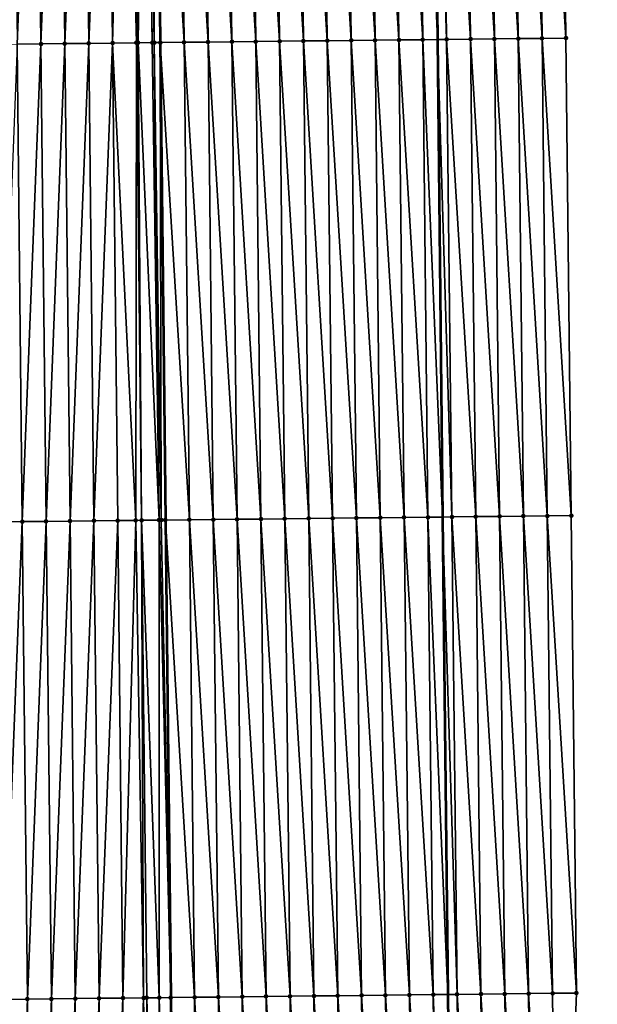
# Model space of a CAD drawing. Header units: feet. Extents: x 2007189 to 2022806, y 818621 to 837694.
# Tile 465 of 656: x 2011358 to 2011382, y 830467 to 830508. Entities that reach past the tile are written whole.
import ezdxf

# ---------------------------------------------------------------- set-up
doc = ezdxf.new("R2010")
doc.units = ezdxf.units.FT
doc.header["$MEASUREMENT"] = 0
for name, color, linetype, lineweight in [('EP_Travel Lane', 172, 'Continuous', 53), ('Road Shots', 141, 'Continuous', 100), ('Road X-Section', 40, 'Continuous', 13), ('STRIPING', 60, 'Continuous', 53)]:
    doc.layers.add(name, color=color, linetype=linetype, lineweight=lineweight)
doc.layers.add('I-77-MM17-21_SB-Surface-Border', color=7, linetype='Continuous')
doc.layers.add('I-77-MM17-21_SB-Surface-TIN', color=7, linetype='Continuous')

msp = doc.modelspace()

# ---------------------------------------------------------------- linework, layer by layer
at = {"layer": 'EP_Travel Lane'}
msp.add_polyline3d([(2011373.067790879, 830707.2196739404, 327.2794187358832), (2011373.247952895, 830687.2209615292, 327.1400246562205), (2011373.434714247, 830667.2401694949, 327.0179395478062), (2011373.652774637, 830647.2416053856, 326.9175127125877), (2011373.87083409, 830627.2431270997, 326.802113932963), (2011374.088894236, 830607.2445853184, 326.6978031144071), (2011374.306953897, 830587.2460880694, 326.5857013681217), (2011374.525012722, 830567.2476674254, 326.4602689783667), (2011374.743072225, 830547.2491845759, 326.3456442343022), (2011374.9611318, 830527.2506951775, 326.2321949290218), (2011375.179191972, 830507.252151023, 326.1282760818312), (2011375.397249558, 830487.2538440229, 325.9829961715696), (2011375.616264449, 830467.2562138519, 325.864873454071), (2011375.83959067, 830447.2579034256, 325.7312671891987), (2011376.062917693, 830427.259521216, 325.6094000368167), (2011376.286244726, 830407.2611380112, 325.4877059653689), (2011376.50957257, 830387.2626822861, 325.3778508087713)], dxfattribs=at)
at = {"layer": 'I-77-MM17-21_SB-Surface-Border', "color": 3, "linetype": 'Continuous', "lineweight": -3}
msp.add_polyline3d([(2011378.43205001, 830707.2721518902, 327.1018280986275), (2011378.623611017, 830687.2734802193, 326.9735307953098), (2011378.819762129, 830667.2998389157, 326.851186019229), (2011379.037806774, 830647.3013364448, 326.7399776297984), (2011379.255851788, 830627.3028000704, 326.6346838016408), (2011379.473897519, 830607.304198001, 326.5408660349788), (2011379.691941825, 830587.3057265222, 326.4242355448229), (2011379.909985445, 830567.3073180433, 326.2966610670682), (2011380.1280294, 830547.3088788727, 326.1743790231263), (2011380.346073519, 830527.3104246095, 326.0547760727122), (2011380.564118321, 830507.3119077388, 325.9460645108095), (2011380.782161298, 830487.3135582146, 325.8081742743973), (2011381.000392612, 830467.3162924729, 325.6890800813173), (2011380.219612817, 830447.306762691, 325.5907225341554), (2011381.438708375, 830427.3195654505, 325.4242892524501), (2011381.657866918, 830407.3211415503, 325.3017839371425), (2011381.877026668, 830387.3226076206, 325.1972433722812)], dxfattribs=at)
at = {"layer": 'I-77-MM17-21_SB-Surface-TIN', "color": 128, "linetype": 'Continuous', "lineweight": -3}
for points in [[(2011360.56532474, 830507.09223081, 326.2302349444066), (2011361.347222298, 830527.1014856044, 326.3676242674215), (2011360.347280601, 830527.0906868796, 326.3495372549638)], [(2011360.56532474, 830507.09223081, 326.2302349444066), (2011361.565266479, 830507.1030256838, 326.2489929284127), (2011361.347222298, 830527.1014856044, 326.3676242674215)], [(2011361.565266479, 830507.1030256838, 326.2489929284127), (2011362.069827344, 830527.1092969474, 326.3793560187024), (2011361.347222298, 830527.1014856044, 326.3676242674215)], [(2011361.565266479, 830507.1030256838, 326.2489929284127), (2011362.565208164, 830507.1138256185, 326.2668680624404), (2011362.069827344, 830527.1092969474, 326.3793560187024)], [(2011362.565208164, 830507.1138256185, 326.2668680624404), (2011362.347163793, 830527.1123029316, 326.3824660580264), (2011362.069827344, 830527.1092969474, 326.3793560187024)], [(2011362.638758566, 830507.1146210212, 326.2680055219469), (2011362.898159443, 830527.1182934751, 326.3854297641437), (2011362.347163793, 830527.1123029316, 326.3824660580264)], [(2011362.565208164, 830507.1138256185, 326.2668680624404), (2011362.638758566, 830507.1146210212, 326.2680055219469), (2011362.347163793, 830527.1123029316, 326.3824660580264)], [(2011362.638758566, 830507.1146210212, 326.2680055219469), (2011363.229676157, 830507.1210333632, 326.2733187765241), (2011362.898159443, 830527.1182934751, 326.3854297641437)], [(2011363.229676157, 830507.1210333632, 326.2733187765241), (2011362.984154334, 830527.1192308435, 326.3854713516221), (2011362.898159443, 830527.1182934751, 326.3854297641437)], [(2011363.315099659, 830507.1219640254, 326.2734433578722), (2011363.34709698, 830527.1231910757, 326.3849394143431), (2011362.984154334, 830527.1192308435, 326.3854713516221)], [(2011363.229676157, 830507.1210333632, 326.2733187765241), (2011363.315099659, 830507.1219640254, 326.2734433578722), (2011362.984154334, 830527.1192308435, 326.3854713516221)], [(2011363.315099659, 830507.1219640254, 326.2734433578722), (2011363.565141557, 830507.1246946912, 326.2726676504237), (2011363.34709698, 830527.1231910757, 326.3849394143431)], [(2011364.565088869, 830507.1356697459, 326.2600072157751), (2011364.347044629, 830527.1341350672, 326.3776987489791), (2011363.34709698, 830527.1231910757, 326.3849394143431)], [(2011364.565088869, 830507.1356697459, 326.2600072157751), (2011363.34709698, 830527.1231910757, 326.3849394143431), (2011363.565141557, 830507.1246946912, 326.2726676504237)], [(2011365.565028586, 830507.1466500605, 326.2464147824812), (2011365.346984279, 830527.1451216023, 326.3630220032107), (2011364.347044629, 830527.1341350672, 326.3776987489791)], [(2011364.565088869, 830507.1356697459, 326.2600072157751), (2011365.565028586, 830507.1466500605, 326.2464147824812), (2011364.347044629, 830527.1341350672, 326.3776987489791)], [(2011366.564968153, 830507.1576441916, 326.2304121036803), (2011366.346923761, 830527.1561235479, 326.3456568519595), (2011365.346984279, 830527.1451216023, 326.3630220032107)], [(2011365.565028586, 830507.1466500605, 326.2464147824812), (2011366.564968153, 830507.1576441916, 326.2304121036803), (2011365.346984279, 830527.1451216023, 326.3630220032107)], [(2011367.564908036, 830507.1686093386, 326.2194657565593), (2011367.346863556, 830527.1670967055, 326.3333138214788), (2011366.346923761, 830527.1561235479, 326.3456568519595)], [(2011366.564968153, 830507.1576441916, 326.2304121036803), (2011367.564908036, 830507.1686093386, 326.2194657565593), (2011366.346923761, 830527.1561235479, 326.3456568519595)], [(2011368.564847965, 830507.1795702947, 326.2092504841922), (2011368.346803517, 830527.1780547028, 326.3236155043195), (2011367.346863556, 830527.1670967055, 326.3333138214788)], [(2011367.564908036, 830507.1686093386, 326.2194657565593), (2011368.564847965, 830507.1795702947, 326.2092504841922), (2011367.346863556, 830527.1670967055, 326.3333138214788)], [(2011369.564787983, 830507.1905230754, 326.2004614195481), (2011369.34674329, 830527.189029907, 326.3109154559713), (2011368.346803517, 830527.1780547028, 326.3236155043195)], [(2011368.564847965, 830507.1795702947, 326.2092504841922), (2011369.564787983, 830507.1905230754, 326.2004614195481), (2011368.346803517, 830527.1780547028, 326.3236155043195)], [(2011370.56472806, 830507.2014704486, 326.1926156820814), (2011370.346683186, 830527.1999938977, 326.3001715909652), (2011369.34674329, 830527.189029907, 326.3109154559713)], [(2011369.564787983, 830507.1905230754, 326.2004614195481), (2011370.56472806, 830507.2014704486, 326.1926156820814), (2011369.34674329, 830527.189029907, 326.3109154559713)], [(2011371.564668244, 830507.2124078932, 326.1865020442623), (2011371.346623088, 830527.210957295, 326.2895312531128), (2011370.346683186, 830527.1999938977, 326.3001715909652)], [(2011370.56472806, 830507.2014704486, 326.1926156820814), (2011371.564668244, 830507.2124078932, 326.1865020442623), (2011370.346683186, 830527.1999938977, 326.3001715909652)], [(2011372.564608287, 830507.2233584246, 326.1781053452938), (2011372.346563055, 830527.221914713, 326.27993401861), (2011371.346623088, 830527.210957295, 326.2895312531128)], [(2011371.564668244, 830507.2124078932, 326.1865020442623), (2011372.564608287, 830507.2233584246, 326.1781053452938), (2011371.346623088, 830527.210957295, 326.2895312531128)], [(2011373.5645482, 830507.2343207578, 326.1676498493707), (2011373.346502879, 830527.2328852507, 326.26804803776), (2011372.346563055, 830527.221914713, 326.27993401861)], [(2011372.564608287, 830507.2233584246, 326.1781053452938), (2011373.5645482, 830507.2343207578, 326.1676498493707), (2011372.346563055, 830527.221914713, 326.27993401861)], [(2011374.564487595, 830507.2453306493, 326.1488977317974), (2011374.346442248, 830527.2438975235, 326.2488812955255), (2011373.346502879, 830527.2328852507, 326.26804803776)], [(2011373.5645482, 830507.2343207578, 326.1676498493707), (2011374.564487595, 830507.2453306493, 326.1488977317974), (2011373.346502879, 830527.2328852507, 326.26804803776)], [(2011374.346442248, 830527.2438975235, 326.2488812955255), (2011375.179191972, 830507.252151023, 326.1282760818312), (2011374.9611318, 830527.2506951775, 326.2321949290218)], [(2011374.564487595, 830507.2453306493, 326.1488977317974), (2011375.179191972, 830507.252151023, 326.1282760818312), (2011374.346442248, 830527.2438975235, 326.2488812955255)], [(2011375.564426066, 830507.2564253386, 326.1153525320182), (2011375.346381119, 830527.254955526, 326.2217369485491), (2011374.9611318, 830527.2506951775, 326.2321949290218)], [(2011375.564426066, 830507.2564253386, 326.1153525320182), (2011374.9611318, 830527.2506951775, 326.2321949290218), (2011375.179191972, 830507.252151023, 326.1282760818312)], [(2011376.564364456, 830507.2675274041, 326.0805205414), (2011376.346320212, 830527.265993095, 326.1981572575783), (2011375.346381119, 830527.254955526, 326.2217369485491)], [(2011375.564426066, 830507.2564253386, 326.1153525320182), (2011376.564364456, 830507.2675274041, 326.0805205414), (2011375.346381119, 830527.254955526, 326.2217369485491)], [(2011377.564303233, 830507.2785940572, 326.0518662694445), (2011377.346258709, 830527.2770853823, 326.1650319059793), (2011376.346320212, 830527.265993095, 326.1981572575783)], [(2011376.564364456, 830507.2675274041, 326.0805205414), (2011377.564303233, 830507.2785940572, 326.0518662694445), (2011376.346320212, 830527.265993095, 326.1981572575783)], [(2011378.564241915, 830507.2896693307, 326.0217081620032), (2011378.346197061, 830527.2881909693, 326.1295863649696), (2011377.346258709, 830527.2770853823, 326.1650319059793)], [(2011377.564303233, 830507.2785940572, 326.0518662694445), (2011378.564241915, 830507.2896693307, 326.0217081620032), (2011377.346258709, 830527.2770853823, 326.1650319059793)], [(2011379.564179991, 830507.3008001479, 325.9818603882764), (2011379.34613516, 830527.2993196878, 326.0901055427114), (2011378.346197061, 830527.2881909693, 326.1295863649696)], [(2011378.564241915, 830507.2896693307, 326.0217081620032), (2011379.564179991, 830507.3008001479, 325.9818603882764), (2011378.346197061, 830527.2881909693, 326.1295863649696)], [(2011380.564118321, 830507.3119077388, 325.9460645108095), (2011380.346073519, 830527.3104246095, 326.0547760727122), (2011379.34613516, 830527.2993196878, 326.0901055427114)], [(2011379.564179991, 830507.3008001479, 325.9818603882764), (2011380.564118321, 830507.3119077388, 325.9460645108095), (2011379.34613516, 830527.2993196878, 326.0901055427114)], [(2011357.565499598, 830507.0598391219, 326.1751936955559), (2011358.347397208, 830527.0690892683, 326.3133914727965), (2011357.347455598, 830527.0582825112, 326.2967057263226)], [(2011357.565499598, 830507.0598391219, 326.1751936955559), (2011358.565441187, 830507.0706478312, 326.1915380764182), (2011358.347397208, 830527.0690892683, 326.3133914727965)], [(2011358.565441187, 830507.0706478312, 326.1915380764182), (2011359.347338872, 830527.0798909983, 326.3309541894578), (2011358.347397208, 830527.0690892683, 326.3133914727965)], [(2011358.565441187, 830507.0706478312, 326.1915380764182), (2011359.565382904, 830507.0814448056, 326.2099296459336), (2011359.347338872, 830527.0798909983, 326.3309541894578)], [(2011359.565382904, 830507.0814448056, 326.2099296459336), (2011360.347280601, 830527.0906868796, 326.3495372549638), (2011359.347338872, 830527.0798909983, 326.3309541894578)], [(2011359.565382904, 830507.0814448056, 326.2099296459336), (2011360.56532474, 830507.09223081, 326.2302349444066), (2011360.347280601, 830527.0906868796, 326.3495372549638)], [(2011379.782222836, 830487.3024627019, 325.8418631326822), (2011379.564179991, 830507.3008001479, 325.9818603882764), (2011378.564241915, 830507.2896693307, 326.0217081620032)], [(2011380.782161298, 830487.3135582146, 325.8081742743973), (2011380.564118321, 830507.3119077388, 325.9460645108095), (2011379.564179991, 830507.3008001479, 325.9818603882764)], [(2011379.782222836, 830487.3024627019, 325.8418631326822), (2011380.782161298, 830487.3135582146, 325.8081742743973), (2011379.564179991, 830507.3008001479, 325.9818603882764)], [(2011356.78360179, 830487.050607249, 326.0338056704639), (2011357.783543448, 830487.0614095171, 326.0512737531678), (2011357.565499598, 830507.0598391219, 326.1751936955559)], [(2011357.783543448, 830487.0614095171, 326.0512737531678), (2011358.565441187, 830507.0706478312, 326.1915380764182), (2011357.565499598, 830507.0598391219, 326.1751936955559)], [(2011357.783543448, 830487.0614095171, 326.0512737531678), (2011358.783485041, 830487.07221788, 326.0676785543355), (2011358.565441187, 830507.0706478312, 326.1915380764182)], [(2011358.783485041, 830487.07221788, 326.0676785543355), (2011359.565382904, 830507.0814448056, 326.2099296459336), (2011358.565441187, 830507.0706478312, 326.1915380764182)], [(2011358.783485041, 830487.07221788, 326.0676785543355), (2011359.783426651, 830487.0830246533, 326.0843606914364), (2011359.565382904, 830507.0814448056, 326.2099296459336)], [(2011359.783426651, 830487.0830246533, 326.0843606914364), (2011360.56532474, 830507.09223081, 326.2302349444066), (2011359.565382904, 830507.0814448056, 326.2099296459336)], [(2011359.783426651, 830487.0830246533, 326.0843606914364), (2011360.783368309, 830487.0938269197, 326.1018290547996), (2011360.56532474, 830507.09223081, 326.2302349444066)], [(2011360.783368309, 830487.0938269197, 326.1018290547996), (2011361.565266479, 830507.1030256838, 326.2489929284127), (2011360.56532474, 830507.09223081, 326.2302349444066)], [(2011360.783368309, 830487.0938269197, 326.1018290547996), (2011361.783310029, 830487.1046235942, 326.1202728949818), (2011361.565266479, 830507.1030256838, 326.2489929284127)], [(2011362.534434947, 830487.112743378, 326.1324423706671), (2011362.565208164, 830507.1138256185, 326.2668680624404), (2011361.565266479, 830507.1030256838, 326.2489929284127)], [(2011361.783310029, 830487.1046235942, 326.1202728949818), (2011362.534434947, 830487.112743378, 326.1324423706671), (2011361.565266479, 830507.1030256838, 326.2489929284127)], [(2011362.534434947, 830487.112743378, 326.1324423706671), (2011362.783251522, 830487.1154411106, 326.1350808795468), (2011362.565208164, 830507.1138256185, 326.2668680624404)], [(2011362.783251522, 830487.1154411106, 326.1350808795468), (2011362.638758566, 830507.1146210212, 326.2680055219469), (2011362.565208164, 830507.1138256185, 326.2668680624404)], [(2011363.51513895, 830487.1234005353, 326.1386355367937), (2011363.229676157, 830507.1210333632, 326.2733187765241), (2011362.638758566, 830507.1146210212, 326.2680055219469)], [(2011362.783251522, 830487.1154411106, 326.1350808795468), (2011363.51513895, 830487.1234005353, 326.1386355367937), (2011362.638758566, 830507.1146210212, 326.2680055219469)], [(2011363.51513895, 830487.1234005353, 326.1386355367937), (2011363.315099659, 830507.1219640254, 326.2734433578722), (2011363.229676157, 830507.1210333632, 326.2733187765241)], [(2011363.608181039, 830487.1244149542, 326.1386396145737), (2011363.565141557, 830507.1246946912, 326.2726676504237), (2011363.315099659, 830507.1219640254, 326.2734433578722)], [(2011363.51513895, 830487.1234005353, 326.1386355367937), (2011363.608181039, 830487.1244149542, 326.1386396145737), (2011363.315099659, 830507.1219640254, 326.2734433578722)], [(2011364.783132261, 830487.1372821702, 326.1287551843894), (2011364.565088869, 830507.1356697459, 326.2600072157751), (2011363.565141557, 830507.1246946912, 326.2726676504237)], [(2011364.783132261, 830487.1372821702, 326.1287551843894), (2011363.565141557, 830507.1246946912, 326.2726676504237), (2011363.783184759, 830487.1263244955, 326.1383836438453)], [(2011363.608181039, 830487.1244149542, 326.1386396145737), (2011363.783184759, 830487.1263244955, 326.1383836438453), (2011363.565141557, 830507.1246946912, 326.2726676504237)], [(2011365.783071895, 830487.1482701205, 326.1138307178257), (2011365.565028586, 830507.1466500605, 326.2464147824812), (2011364.565088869, 830507.1356697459, 326.2600072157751)], [(2011364.783132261, 830487.1372821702, 326.1287551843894), (2011365.783071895, 830487.1482701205, 326.1138307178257), (2011364.565088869, 830507.1356697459, 326.2600072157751)], [(2011366.783011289, 830487.1592801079, 326.0950618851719), (2011366.564968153, 830507.1576441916, 326.2304121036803), (2011365.565028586, 830507.1466500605, 326.2464147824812)], [(2011365.783071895, 830487.1482701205, 326.1138307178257), (2011366.783011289, 830487.1592801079, 326.0950618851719), (2011365.565028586, 830507.1466500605, 326.2464147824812)], [(2011367.782950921, 830487.1702682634, 326.0801016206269), (2011367.564908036, 830507.1686093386, 326.2194657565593), (2011366.564968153, 830507.1576441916, 326.2304121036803)], [(2011366.783011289, 830487.1592801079, 326.0950618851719), (2011367.782950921, 830487.1702682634, 326.0801016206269), (2011366.564968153, 830507.1576441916, 326.2304121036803)], [(2011368.782890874, 830487.1812269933, 326.0702746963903), (2011368.564847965, 830507.1795702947, 326.2092504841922), (2011367.564908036, 830507.1686093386, 326.2194657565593)], [(2011367.782950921, 830487.1702682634, 326.0801016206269), (2011368.782890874, 830487.1812269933, 326.0702746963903), (2011367.564908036, 830507.1686093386, 326.2194657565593)], [(2011369.782830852, 830487.1921834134, 326.0608507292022), (2011369.564787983, 830507.1905230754, 326.2004614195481), (2011368.564847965, 830507.1795702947, 326.2092504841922)], [(2011368.782890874, 830487.1812269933, 326.0702746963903), (2011369.782830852, 830487.1921834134, 326.0608507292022), (2011368.564847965, 830507.1795702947, 326.2092504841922)], [(2011370.782770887, 830487.2031345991, 326.0523399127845), (2011370.56472806, 830507.2014704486, 326.1926156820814), (2011369.564787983, 830507.1905230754, 326.2004614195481)], [(2011369.782830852, 830487.1921834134, 326.0608507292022), (2011370.782770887, 830487.2031345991, 326.0523399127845), (2011369.564787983, 830507.1905230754, 326.2004614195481)], [(2011371.782710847, 830487.2140927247, 326.0426184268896), (2011371.564668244, 830507.2124078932, 326.1865020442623), (2011370.56472806, 830507.2014704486, 326.1926156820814)], [(2011370.782770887, 830487.2031345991, 326.0523399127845), (2011371.782710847, 830487.2140927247, 326.0426184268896), (2011370.56472806, 830507.2014704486, 326.1926156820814)], [(2011372.782650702, 830487.2250603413, 326.0312412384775), (2011372.564608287, 830507.2233584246, 326.1781053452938), (2011371.564668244, 830507.2124078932, 326.1865020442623)], [(2011371.782710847, 830487.2140927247, 326.0426184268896), (2011372.782650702, 830487.2250603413, 326.0312412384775), (2011371.564668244, 830507.2124078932, 326.1865020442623)], [(2011373.782590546, 830487.2360291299, 326.0196595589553), (2011373.5645482, 830507.2343207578, 326.1676498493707), (2011372.564608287, 830507.2233584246, 326.1781053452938)], [(2011372.782650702, 830487.2250603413, 326.0312412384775), (2011373.782590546, 830487.2360291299, 326.0196595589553), (2011372.564608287, 830507.2233584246, 326.1781053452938)], [(2011374.782530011, 830487.2470325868, 326.0020299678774), (2011374.564487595, 830507.2453306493, 326.1488977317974), (2011373.5645482, 830507.2343207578, 326.1676498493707)], [(2011373.782590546, 830487.2360291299, 326.0196595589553), (2011374.782530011, 830487.2470325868, 326.0020299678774), (2011373.5645482, 830507.2343207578, 326.1676498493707)], [(2011374.564487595, 830507.2453306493, 326.1488977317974), (2011375.397249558, 830487.2538440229, 325.9829961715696), (2011375.179191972, 830507.252151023, 326.1282760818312)], [(2011374.782530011, 830487.2470325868, 326.0020299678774), (2011375.397249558, 830487.2538440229, 325.9829961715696), (2011374.564487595, 830507.2453306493, 326.1488977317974)], [(2011375.782468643, 830487.2581124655, 325.9710684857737), (2011375.564426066, 830507.2564253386, 326.1153525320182), (2011375.179191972, 830507.252151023, 326.1282760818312)], [(2011375.782468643, 830487.2581124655, 325.9710684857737), (2011375.179191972, 830507.252151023, 326.1282760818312), (2011375.397249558, 830487.2538440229, 325.9829961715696)], [(2011376.782407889, 830487.2691360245, 325.9499320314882), (2011376.564364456, 830507.2675274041, 326.0805205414), (2011375.564426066, 830507.2564253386, 326.1153525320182)], [(2011375.782468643, 830487.2581124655, 325.9710684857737), (2011376.782407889, 830487.2691360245, 325.9499320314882), (2011375.564426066, 830507.2564253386, 326.1153525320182)], [(2011377.782346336, 830487.2802328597, 325.9160124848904), (2011377.564303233, 830507.2785940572, 326.0518662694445), (2011376.564364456, 830507.2675274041, 326.0805205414)], [(2011376.782407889, 830487.2691360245, 325.9499320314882), (2011377.782346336, 830487.2802328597, 325.9160124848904), (2011376.564364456, 830507.2675274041, 326.0805205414)], [(2011378.782284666, 830487.2913405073, 325.8802066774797), (2011378.564241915, 830507.2896693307, 326.0217081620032), (2011377.564303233, 830507.2785940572, 326.0518662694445)], [(2011377.782346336, 830487.2802328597, 325.9160124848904), (2011378.782284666, 830487.2913405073, 325.8802066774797), (2011377.564303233, 830507.2785940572, 326.0518662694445)], [(2011378.782284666, 830487.2913405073, 325.8802066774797), (2011379.782222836, 830487.3024627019, 325.8418631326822), (2011378.564241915, 830507.2896693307, 326.0217081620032)], [(2011360.001671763, 830467.0845048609, 325.9616652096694), (2011360.783368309, 830487.0938269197, 326.1018290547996), (2011359.783426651, 830487.0830246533, 326.0843606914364)], [(2011360.001671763, 830467.0845048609, 325.9616652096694), (2011361.001613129, 830467.0953344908, 325.9826798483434), (2011360.783368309, 830487.0938269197, 326.1018290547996)], [(2011361.001613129, 830467.0953344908, 325.9826798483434), (2011361.783310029, 830487.1046235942, 326.1202728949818), (2011360.783368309, 830487.0938269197, 326.1018290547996)], [(2011361.001613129, 830467.0953344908, 325.9826798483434), (2011362.001554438, 830467.1061693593, 326.0028377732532), (2011361.783310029, 830487.1046235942, 326.1202728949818)], [(2011362.001554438, 830467.1061693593, 326.0028377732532), (2011362.534434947, 830487.112743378, 326.1324423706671), (2011361.783310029, 830487.1046235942, 326.1202728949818)], [(2011362.001554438, 830467.1061693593, 326.0028377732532), (2011362.865611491, 830467.1155513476, 326.0170687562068), (2011362.534434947, 830487.112743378, 326.1324423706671)], [(2011362.865611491, 830467.1155513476, 326.0170687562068), (2011362.783251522, 830487.1154411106, 326.1350808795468), (2011362.534434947, 830487.112743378, 326.1324423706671)], [(2011363.524619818, 830467.1227479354, 326.0212132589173), (2011363.51513895, 830487.1234005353, 326.1386355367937), (2011362.783251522, 830487.1154411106, 326.1350808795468)], [(2011362.865611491, 830467.1155513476, 326.0170687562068), (2011363.001495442, 830467.117032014, 326.018451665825), (2011362.783251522, 830487.1154411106, 326.1350808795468)], [(2011363.001495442, 830467.117032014, 326.018451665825), (2011363.524619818, 830467.1227479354, 326.0212132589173), (2011362.783251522, 830487.1154411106, 326.1350808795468)], [(2011363.51513895, 830487.1234005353, 326.1386355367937), (2011364.001427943, 830467.1279828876, 326.0196252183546), (2011363.608181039, 830487.1244149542, 326.1386396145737)], [(2011363.524619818, 830467.1227479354, 326.0212132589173), (2011364.001427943, 830467.1279828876, 326.0196252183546), (2011363.51513895, 830487.1234005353, 326.1386355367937)], [(2011363.608181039, 830487.1244149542, 326.1386396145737), (2011364.001427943, 830467.1279828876, 326.0196252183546), (2011363.783184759, 830487.1263244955, 326.1383836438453)], [(2011365.00137482, 830467.1389973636, 326.0104245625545), (2011364.783132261, 830487.1372821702, 326.1287551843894), (2011363.783184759, 830487.1263244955, 326.1383836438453)], [(2011365.00137482, 830467.1389973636, 326.0104245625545), (2011363.783184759, 830487.1263244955, 326.1383836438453), (2011364.001427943, 830467.1279828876, 326.0196252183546)], [(2011366.001313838, 830467.1500412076, 325.9964077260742), (2011365.783071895, 830487.1482701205, 326.1138307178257), (2011364.783132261, 830487.1372821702, 326.1287551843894)], [(2011365.00137482, 830467.1389973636, 326.0104245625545), (2011366.001313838, 830467.1500412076, 325.9964077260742), (2011364.783132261, 830487.1372821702, 326.1287551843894)], [(2011367.001252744, 830467.1610953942, 325.9806995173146), (2011366.783011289, 830487.1592801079, 326.0950618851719), (2011365.783071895, 830487.1482701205, 326.1138307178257)], [(2011366.001313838, 830467.1500412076, 325.9964077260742), (2011367.001252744, 830467.1610953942, 325.9806995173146), (2011365.783071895, 830487.1482701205, 326.1138307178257)], [(2011368.00119185, 830467.1721312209, 325.9679937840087), (2011367.782950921, 830487.1702682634, 326.0801016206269), (2011366.783011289, 830487.1592801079, 326.0950618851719)], [(2011367.001252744, 830467.1610953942, 325.9806995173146), (2011368.00119185, 830467.1721312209, 325.9679937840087), (2011366.783011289, 830487.1592801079, 326.0950618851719)], [(2011369.001130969, 830467.1831658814, 325.9554787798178), (2011368.782890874, 830487.1812269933, 326.0702746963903), (2011367.782950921, 830487.1702682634, 326.0801016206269)], [(2011368.00119185, 830467.1721312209, 325.9679937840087), (2011369.001130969, 830467.1831658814, 325.9554787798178), (2011367.782950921, 830487.1702682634, 326.0801016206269)], [(2011370.001070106, 830467.1941989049, 325.9432314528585), (2011369.782830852, 830487.1921834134, 326.0608507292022), (2011368.782890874, 830487.1812269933, 326.0702746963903)], [(2011369.001130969, 830467.1831658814, 325.9554787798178), (2011370.001070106, 830467.1941989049, 325.9432314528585), (2011368.782890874, 830487.1812269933, 326.0702746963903)], [(2011371.001009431, 830467.2052147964, 325.9337858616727), (2011370.782770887, 830487.2031345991, 326.0523399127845), (2011369.782830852, 830487.1921834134, 326.0608507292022)], [(2011370.001070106, 830467.1941989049, 325.9432314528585), (2011371.001009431, 830467.2052147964, 325.9337858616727), (2011369.782830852, 830487.1921834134, 326.0608507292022)], [(2011372.00094866, 830467.2162395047, 325.9228983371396), (2011371.782710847, 830487.2140927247, 326.0426184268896), (2011370.782770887, 830487.2031345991, 326.0523399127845)], [(2011371.001009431, 830467.2052147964, 325.9337858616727), (2011372.00094866, 830467.2162395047, 325.9228983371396), (2011370.782770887, 830487.2031345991, 326.0523399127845)], [(2011373.000887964, 830467.2272573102, 325.9131397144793), (2011372.782650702, 830487.2250603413, 326.0312412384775), (2011371.782710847, 830487.2140927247, 326.0426184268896)], [(2011372.00094866, 830467.2162395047, 325.9228983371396), (2011373.000887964, 830467.2272573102, 325.9131397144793), (2011371.782710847, 830487.2140927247, 326.0426184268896)], [(2011374.000827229, 830467.238278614, 325.9028089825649), (2011373.782590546, 830487.2360291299, 326.0196595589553), (2011372.782650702, 830487.2250603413, 326.0312412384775)], [(2011373.000887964, 830467.2272573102, 325.9131397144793), (2011374.000827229, 830467.238278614, 325.9028089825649), (2011372.782650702, 830487.2250603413, 326.0312412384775)], [(2011375.000765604, 830467.2493812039, 325.879185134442), (2011374.782530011, 830487.2470325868, 326.0020299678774), (2011373.782590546, 830487.2360291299, 326.0196595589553)], [(2011374.000827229, 830467.238278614, 325.9028089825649), (2011375.000765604, 830467.2493812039, 325.879185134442), (2011373.782590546, 830487.2360291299, 326.0196595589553)], [(2011374.782530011, 830487.2470325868, 326.0020299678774), (2011375.616264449, 830467.2562138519, 325.864873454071), (2011375.397249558, 830487.2538440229, 325.9829961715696)], [(2011375.000765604, 830467.2493812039, 325.879185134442), (2011375.616264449, 830467.2562138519, 325.864873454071), (2011374.782530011, 830487.2470325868, 326.0020299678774)], [(2011376.000704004, 830467.2604815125, 325.8559344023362), (2011375.782468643, 830487.2581124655, 325.9710684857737), (2011375.397249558, 830487.2538440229, 325.9829961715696)], [(2011376.000704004, 830467.2604815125, 325.8559344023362), (2011375.397249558, 830487.2538440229, 325.9829961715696), (2011375.616264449, 830467.2562138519, 325.864873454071)], [(2011377.000642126, 830467.2716071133, 325.8285474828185), (2011376.782407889, 830487.2691360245, 325.9499320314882), (2011375.782468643, 830487.2581124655, 325.9710684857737)], [(2011376.000704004, 830467.2604815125, 325.8559344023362), (2011377.000642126, 830467.2716071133, 325.8285474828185), (2011375.782468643, 830487.2581124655, 325.9710684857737)], [(2011378.000579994, 830467.2827559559, 325.7973597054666), (2011377.782346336, 830487.2802328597, 325.9160124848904), (2011376.782407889, 830487.2691360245, 325.9499320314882)], [(2011377.000642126, 830467.2716071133, 325.8285474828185), (2011378.000579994, 830467.2827559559, 325.7973597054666), (2011376.782407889, 830487.2691360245, 325.9499320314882)], [(2011379.000517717, 830467.293918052, 325.7640045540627), (2011378.782284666, 830487.2913405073, 325.8802066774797), (2011377.782346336, 830487.2802328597, 325.9160124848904)], [(2011378.000579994, 830467.2827559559, 325.7973597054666), (2011379.000517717, 830467.293918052, 325.7640045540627), (2011377.782346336, 830487.2802328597, 325.9160124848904)], [(2011380.000454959, 830467.3051239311, 325.7234893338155), (2011379.782222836, 830487.3024627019, 325.8418631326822), (2011378.782284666, 830487.2913405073, 325.8802066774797)], [(2011379.000517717, 830467.293918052, 325.7640045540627), (2011380.000454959, 830467.3051239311, 325.7234893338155), (2011378.782284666, 830487.2913405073, 325.8802066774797)], [(2011381.000392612, 830467.3162924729, 325.6890800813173), (2011380.782161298, 830487.3135582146, 325.8081742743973), (2011379.782222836, 830487.3024627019, 325.8418631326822)], [(2011380.000454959, 830467.3051239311, 325.7234893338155), (2011381.000392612, 830467.3162924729, 325.6890800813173), (2011379.782222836, 830487.3024627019, 325.8418631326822)], [(2011357.001848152, 830467.0519714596, 325.9059005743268), (2011357.783543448, 830487.0614095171, 326.0512737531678), (2011356.78360179, 830487.050607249, 326.0338056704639)], [(2011357.001848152, 830467.0519714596, 325.9059005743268), (2011358.001789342, 830467.0628171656, 325.9242861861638), (2011357.783543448, 830487.0614095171, 326.0512737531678)], [(2011358.001789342, 830467.0628171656, 325.9242861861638), (2011358.783485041, 830487.07221788, 326.0676785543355), (2011357.783543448, 830487.0614095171, 326.0512737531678)], [(2011358.001789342, 830467.0628171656, 325.9242861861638), (2011359.001730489, 830467.0736668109, 325.9420275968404), (2011358.783485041, 830487.07221788, 326.0676785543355)], [(2011359.001730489, 830467.0736668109, 325.9420275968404), (2011359.783426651, 830487.0830246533, 326.0843606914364), (2011358.783485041, 830487.07221788, 326.0676785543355)], [(2011359.001730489, 830467.0736668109, 325.9420275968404), (2011360.001671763, 830467.0845048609, 325.9616652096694), (2011359.783426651, 830487.0830246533, 326.0843606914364)], [(2011380.219612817, 830447.306762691, 325.5907225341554), (2011380.000454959, 830467.3051239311, 325.7234893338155), (2011379.000517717, 830467.293918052, 325.7640045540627)], [(2011380.219612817, 830447.306762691, 325.5907225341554), (2011381.000392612, 830467.3162924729, 325.6890800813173), (2011380.000454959, 830467.3051239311, 325.7234893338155)], [(2011357.221006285, 830447.0535850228, 325.7772542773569), (2011358.001789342, 830467.0628171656, 325.9242861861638), (2011357.001848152, 830467.0519714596, 325.9059005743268)], [(2011357.221006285, 830447.0535850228, 325.7772542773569), (2011358.220947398, 830447.0644378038, 325.7944828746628), (2011358.001789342, 830467.0628171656, 325.9242861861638)], [(2011358.220947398, 830447.0644378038, 325.7944828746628), (2011359.001730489, 830467.0736668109, 325.9420275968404), (2011358.001789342, 830467.0628171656, 325.9242861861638)], [(2011358.220947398, 830447.0644378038, 325.7944828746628), (2011359.220888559, 830447.0752861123, 325.8124429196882), (2011359.001730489, 830467.0736668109, 325.9420275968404)], [(2011359.220888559, 830447.0752861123, 325.8124429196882), (2011360.001671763, 830467.0845048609, 325.9616652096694), (2011359.001730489, 830467.0736668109, 325.9420275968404)], [(2011359.220888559, 830447.0752861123, 325.8124429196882), (2011360.220829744, 830447.0861322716, 325.8307544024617), (2011360.001671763, 830467.0845048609, 325.9616652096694)], [(2011360.220829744, 830447.0861322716, 325.8307544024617), (2011361.001613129, 830467.0953344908, 325.9826798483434), (2011360.001671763, 830467.0845048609, 325.9616652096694)], [(2011360.220829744, 830447.0861322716, 325.8307544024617), (2011361.220770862, 830447.0969845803, 325.8480602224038), (2011361.001613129, 830467.0953344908, 325.9826798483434)], [(2011361.220770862, 830447.0969845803, 325.8480602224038), (2011362.001554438, 830467.1061693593, 326.0028377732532), (2011361.001613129, 830467.0953344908, 325.9826798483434)], [(2011361.220770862, 830447.0969845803, 325.8480602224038), (2011362.220711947, 830447.1078398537, 325.8648812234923), (2011362.001554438, 830467.1061693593, 326.0028377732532)], [(2011362.220711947, 830447.1078398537, 325.8648812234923), (2011362.865611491, 830467.1155513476, 326.0170687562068), (2011362.001554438, 830467.1061693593, 326.0028377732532)], [(2011362.220711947, 830447.1078398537, 325.8648812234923), (2011363.220652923, 830447.1187050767, 325.8800751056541), (2011362.865611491, 830467.1155513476, 326.0170687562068)], [(2011363.220652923, 830447.1187050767, 325.8800751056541), (2011363.001495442, 830467.117032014, 326.018451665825), (2011362.865611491, 830467.1155513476, 326.0170687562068)], [(2011363.542059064, 830447.1222033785, 325.8839865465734), (2011363.524619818, 830467.1227479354, 326.0212132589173), (2011363.001495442, 830467.117032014, 326.018451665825)], [(2011363.220652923, 830447.1187050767, 325.8800751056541), (2011363.542059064, 830447.1222033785, 325.8839865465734), (2011363.001495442, 830467.117032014, 326.018451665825)], [(2011364.107930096, 830447.1283820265, 325.8876842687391), (2011364.001427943, 830467.1279828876, 326.0196252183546), (2011363.524619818, 830467.1227479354, 326.0212132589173)], [(2011363.542059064, 830447.1222033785, 325.8839865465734), (2011364.107930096, 830447.1283820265, 325.8876842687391), (2011363.524619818, 830467.1227479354, 326.0212132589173)], [(2011365.220532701, 830447.1406338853, 325.8780237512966), (2011365.00137482, 830467.1389973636, 326.0104245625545), (2011364.001427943, 830467.1279828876, 326.0196252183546)], [(2011365.220532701, 830447.1406338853, 325.8780237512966), (2011364.001427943, 830467.1279828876, 326.0196252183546), (2011364.220585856, 830447.129616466, 325.8877057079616)], [(2011364.215352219, 830447.1295590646, 325.8877134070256), (2011364.220585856, 830447.129616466, 325.8877057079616), (2011364.001427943, 830467.1279828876, 326.0196252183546)], [(2011364.107930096, 830447.1283820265, 325.8876842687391), (2011364.215352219, 830447.1295590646, 325.8877134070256), (2011364.001427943, 830467.1279828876, 326.0196252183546)], [(2011366.220471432, 830447.1517039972, 325.8597111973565), (2011366.001313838, 830467.1500412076, 325.9964077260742), (2011365.00137482, 830467.1389973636, 326.0104245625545)], [(2011365.220532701, 830447.1406338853, 325.8780237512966), (2011366.220471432, 830447.1517039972, 325.8597111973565), (2011365.00137482, 830467.1389973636, 326.0104245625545)], [(2011367.220410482, 830447.1627450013, 325.8461587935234), (2011367.001252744, 830467.1610953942, 325.9806995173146), (2011366.001313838, 830467.1500412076, 325.9964077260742)], [(2011366.220471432, 830447.1517039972, 325.8597111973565), (2011367.220410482, 830447.1627450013, 325.8461587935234), (2011366.001313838, 830467.1500412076, 325.9964077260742)], [(2011368.220349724, 830447.1737684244, 325.835481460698), (2011368.00119185, 830467.1721312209, 325.9679937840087), (2011367.001252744, 830467.1610953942, 325.9806995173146)], [(2011367.220410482, 830447.1627450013, 325.8461587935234), (2011368.220349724, 830447.1737684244, 325.835481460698), (2011367.001252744, 830467.1610953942, 325.9806995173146)], [(2011369.220288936, 830447.1847945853, 325.8243564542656), (2011369.001130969, 830467.1831658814, 325.9554787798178), (2011368.00119185, 830467.1721312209, 325.9679937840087)], [(2011368.220349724, 830447.1737684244, 325.835481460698), (2011369.220288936, 830447.1847945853, 325.8243564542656), (2011368.00119185, 830467.1721312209, 325.9679937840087)], [(2011370.22022819, 830447.1958169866, 325.8138462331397), (2011370.001070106, 830467.1941989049, 325.9432314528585), (2011369.001130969, 830467.1831658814, 325.9554787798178)], [(2011369.220288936, 830447.1847945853, 325.8243564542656), (2011370.22022819, 830447.1958169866, 325.8138462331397), (2011369.001130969, 830467.1831658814, 325.9554787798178)], [(2011371.220167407, 830447.2068427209, 325.8027909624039), (2011371.001009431, 830467.2052147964, 325.9337858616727), (2011370.001070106, 830467.1941989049, 325.9432314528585)], [(2011370.22022819, 830447.1958169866, 325.8138462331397), (2011371.220167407, 830447.2068427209, 325.8027909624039), (2011370.001070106, 830467.1941989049, 325.9432314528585)], [(2011372.220106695, 830447.2178619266, 325.7928033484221), (2011372.00094866, 830467.2162395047, 325.9228983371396), (2011371.001009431, 830467.2052147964, 325.9337858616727)], [(2011371.220167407, 830447.2068427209, 325.8027909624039), (2011372.220106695, 830447.2178619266, 325.7928033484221), (2011371.001009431, 830467.2052147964, 325.9337858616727)], [(2011373.220045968, 830447.22888255, 325.782583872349), (2011373.000887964, 830467.2272573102, 325.9131397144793), (2011372.00094866, 830467.2162395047, 325.9228983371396)], [(2011372.220106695, 830447.2178619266, 325.7928033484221), (2011373.220045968, 830447.22888255, 325.782583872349), (2011372.00094866, 830467.2162395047, 325.9228983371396)], [(2011374.2199849, 830447.239934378, 325.7672613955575), (2011374.000827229, 830467.238278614, 325.9028089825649), (2011373.000887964, 830467.2272573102, 325.9131397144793)], [(2011373.220045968, 830447.22888255, 325.782583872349), (2011374.2199849, 830447.239934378, 325.7672613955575), (2011373.000887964, 830467.2272573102, 325.9131397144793)], [(2011375.219923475, 830447.251018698, 325.7466253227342), (2011375.000765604, 830467.2493812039, 325.879185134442), (2011374.000827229, 830467.238278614, 325.9028089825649)], [(2011374.2199849, 830447.239934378, 325.7672613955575), (2011375.219923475, 830447.251018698, 325.7466253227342), (2011374.000827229, 830467.238278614, 325.9028089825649)], [(2011375.000765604, 830467.2493812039, 325.879185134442), (2011375.83959067, 830447.2579034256, 325.7312671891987), (2011375.616264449, 830467.2562138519, 325.864873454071)], [(2011375.219923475, 830447.251018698, 325.7466253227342), (2011375.83959067, 830447.2579034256, 325.7312671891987), (2011375.000765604, 830467.2493812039, 325.879185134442)], [(2011376.219861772, 830447.2621283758, 325.7218423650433), (2011376.000704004, 830467.2604815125, 325.8559344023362), (2011375.616264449, 830467.2562138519, 325.864873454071)], [(2011376.219861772, 830447.2621283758, 325.7218423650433), (2011375.616264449, 830467.2562138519, 325.864873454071), (2011375.83959067, 830447.2579034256, 325.7312671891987)], [(2011377.219799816, 830447.2732611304, 325.6932855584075), (2011377.000642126, 830467.2716071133, 325.8285474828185), (2011376.000704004, 830467.2604815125, 325.8559344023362)], [(2011376.219861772, 830447.2621283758, 325.7218423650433), (2011377.219799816, 830447.2732611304, 325.6932855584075), (2011376.000704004, 830467.2604815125, 325.8559344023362)], [(2011378.219737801, 830447.28439931, 325.6638415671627), (2011378.000579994, 830467.2827559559, 325.7973597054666), (2011377.000642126, 830467.2716071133, 325.8285474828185)], [(2011377.219799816, 830447.2732611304, 325.6932855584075), (2011378.219737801, 830447.28439931, 325.6638415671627), (2011377.000642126, 830467.2716071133, 325.8285474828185)], [(2011379.219675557, 830447.2955583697, 325.630982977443), (2011379.000517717, 830467.293918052, 325.7640045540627), (2011378.000579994, 830467.2827559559, 325.7973597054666)], [(2011378.219737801, 830447.28439931, 325.6638415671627), (2011379.219675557, 830447.2955583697, 325.630982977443), (2011378.000579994, 830467.2827559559, 325.7973597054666)], [(2011379.219675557, 830447.2955583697, 325.630982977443), (2011380.219612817, 830447.306762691, 325.5907225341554), (2011379.000517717, 830467.293918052, 325.7640045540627)]]:
    msp.add_3dface(points, dxfattribs=at)
at = {"layer": 'Road Shots', "lineweight": 100}
for p in [(2011379.564179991, 830507.3008001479, 325.9818603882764), (2011380.564118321, 830507.3119077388, 325.9460645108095), (2011358.565441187, 830507.0706478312, 326.1915380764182), (2011359.565382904, 830507.0814448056, 326.2099296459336), (2011360.56532474, 830507.09223081, 326.2302349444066), (2011361.565266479, 830507.1030256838, 326.2489929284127), (2011362.565208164, 830507.1138256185, 326.2668680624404), (2011362.638758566, 830507.1146210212, 326.2680055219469), (2011363.229676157, 830507.1210333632, 326.2733187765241), (2011363.315099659, 830507.1219640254, 326.2734433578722), (2011363.565149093, 830507.1246947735, 326.2726676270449), (2011364.565088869, 830507.1356697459, 326.2600072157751), (2011365.565028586, 830507.1466500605, 326.2464147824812), (2011366.564968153, 830507.1576441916, 326.2304121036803), (2011367.564908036, 830507.1686093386, 326.2194657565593), (2011368.564847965, 830507.1795702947, 326.2092504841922), (2011369.564787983, 830507.1905230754, 326.2004614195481), (2011370.56472806, 830507.2014704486, 326.1926156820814), (2011371.564668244, 830507.2124078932, 326.1865020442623), (2011372.564608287, 830507.2233584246, 326.1781053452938), (2011373.5645482, 830507.2343207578, 326.1676498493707), (2011374.564487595, 830507.2453306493, 326.1488977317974), (2011375.564426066, 830507.2564253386, 326.1153525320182), (2011376.564364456, 830507.2675274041, 326.0805205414), (2011377.564303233, 830507.2785940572, 326.0518662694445), (2011378.564241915, 830507.2896693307, 326.0217081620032), (2011360.783368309, 830487.0938269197, 326.1018290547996), (2011361.783310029, 830487.1046235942, 326.1202728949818), (2011362.534434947, 830487.112743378, 326.1324423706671), (2011362.783251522, 830487.1154411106, 326.1350808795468), (2011363.51513895, 830487.1234005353, 326.1386355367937), (2011363.608181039, 830487.1244149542, 326.1386396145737), (2011363.783192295, 830487.1263245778, 326.1383836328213), (2011364.783132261, 830487.1372821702, 326.1287551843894), (2011365.783071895, 830487.1482701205, 326.1138307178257), (2011366.783011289, 830487.1592801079, 326.0950618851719), (2011367.782950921, 830487.1702682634, 326.0801016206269), (2011368.782890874, 830487.1812269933, 326.0702746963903), (2011369.782830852, 830487.1921834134, 326.0608507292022), (2011370.782770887, 830487.2031345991, 326.0523399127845), (2011371.782710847, 830487.2140927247, 326.0426184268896), (2011372.782650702, 830487.2250603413, 326.0312412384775), (2011373.782590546, 830487.2360291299, 326.0196595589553), (2011374.782530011, 830487.2470325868, 326.0020299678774), (2011375.782468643, 830487.2581124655, 325.9710684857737), (2011376.782407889, 830487.2691360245, 325.9499320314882), (2011377.782346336, 830487.2802328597, 325.9160124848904), (2011378.782284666, 830487.2913405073, 325.8802066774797), (2011379.782222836, 830487.3024627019, 325.8418631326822), (2011380.782161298, 830487.3135582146, 325.8081742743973), (2011357.783543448, 830487.0614095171, 326.0512737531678), (2011358.783485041, 830487.07221788, 326.0676785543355), (2011359.783426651, 830487.0830246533, 326.0843606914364), (2011380.000454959, 830467.3051239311, 325.7234893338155), (2011381.000392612, 830467.3162924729, 325.6890800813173), (2011358.001789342, 830467.0628171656, 325.9242861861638), (2011359.001730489, 830467.0736668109, 325.9420275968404), (2011360.001671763, 830467.0845048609, 325.9616652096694), (2011361.001613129, 830467.0953344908, 325.9826798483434), (2011362.001554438, 830467.1061693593, 326.0028377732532), (2011362.865611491, 830467.1155513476, 326.0170687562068), (2011363.001495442, 830467.117032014, 326.018451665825), (2011363.524619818, 830467.1227479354, 326.0212132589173), (2011363.524619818, 830467.1227479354, 326.0212132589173), (2011364.001435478, 830467.1279829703, 326.0196251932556), (2011365.00137482, 830467.1389973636, 326.0104245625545), (2011366.001313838, 830467.1500412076, 325.9964077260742), (2011367.001252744, 830467.1610953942, 325.9806995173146), (2011368.00119185, 830467.1721312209, 325.9679937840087), (2011369.001130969, 830467.1831658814, 325.9554787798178), (2011370.001070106, 830467.1941989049, 325.9432314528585), (2011371.001009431, 830467.2052147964, 325.9337858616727), (2011372.00094866, 830467.2162395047, 325.9228983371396), (2011373.000887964, 830467.2272573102, 325.9131397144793), (2011374.000827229, 830467.238278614, 325.9028089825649), (2011375.000765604, 830467.2493812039, 325.879185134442), (2011376.000704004, 830467.2604815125, 325.8559344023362), (2011377.000642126, 830467.2716071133, 325.8285474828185), (2011378.000579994, 830467.2827559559, 325.7973597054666), (2011379.000517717, 830467.293918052, 325.7640045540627)]:
    msp.add_point(p, dxfattribs=at)
at = {"layer": 'Road X-Section', "extrusion": (-0.01090222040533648, 0.9999241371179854, 0.005732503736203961), "elevation": 808517.6614875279, "flags": 128}
msp.add_lwpolyline([(-2020315.544427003, -4308.955250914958), (-2020314.544427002, -4308.91945444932), (-2020313.544427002, -4308.879606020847), (-2020312.544427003, -4308.849447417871), (-2020311.544427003, -4308.820792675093), (-2020310.544427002, -4308.785960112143), (-2020309.544427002, -4308.752414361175), (-2020308.544427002, -4308.733661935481), (-2020307.544427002, -4308.723206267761), (-2020306.544427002, -4308.714809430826), (-2020305.544427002, -4308.708695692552), (-2020304.544427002, -4308.700849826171), (-2020303.544427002, -4308.692060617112), (-2020302.544427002, -4308.681845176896), (-2020301.544427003, -4308.670898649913), (-2020300.544427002, -4308.654895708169), (-2020299.544427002, -4308.641303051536), (-2020298.544427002, -4308.62864243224), (-2020298.294362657, -4308.627866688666), (-2020298.208934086, -4308.627991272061), (-2020297.617981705, -4308.633304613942), (-2020297.544427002, -4308.634442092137), (-2020296.544427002, -4308.652317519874), (-2020295.544427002, -4308.671075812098), (-2020294.544427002, -4308.691381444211), (-2020293.544427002, -4308.709773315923), (-2020292.544427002, -4308.726117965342), (-2020291.544427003, -4308.744522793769), (-2020290.544427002, -4308.763971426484), (-2020289.544427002, -4308.781775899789), (-2020288.544427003, -4308.797035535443), (-2020287.544427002, -4308.814857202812), (-2020286.544427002, -4308.829594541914), (-2020285.544427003, -4308.842151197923), (-2020284.544427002, -4308.860759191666), (-2020283.544427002, -4308.880054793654), (-2020282.544427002, -4308.895124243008), (-2020281.544427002, -4308.90739279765), (-2020280.544427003, -4308.920853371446), (-2020279.544427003, -4308.934786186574), (-2020278.544427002, -4308.94877484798), (-2020277.544427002, -4308.962629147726), (-2020276.544427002, -4308.976425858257), (-2020275.544427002, -4308.994881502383), (-2020274.544427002, -4309.01954241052), (-2020273.544427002, -4309.049464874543), (-2020272.544427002, -4309.083553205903), (-2020272.032457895, -4309.102109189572)], dxfattribs=at)
at = {"layer": 'Road X-Section', "extrusion": (-0.01090222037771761, 0.999924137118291, 0.005732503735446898), "elevation": 808497.6615433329, "flags": 128}
msp.add_lwpolyline([(-2020315.544404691, -4308.978491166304), (-2020314.544404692, -4308.94480175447), (-2020313.544404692, -4308.906457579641), (-2020312.544404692, -4308.870651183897), (-2020311.544404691, -4308.83673107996), (-2020310.544404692, -4308.815594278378), (-2020309.544404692, -4308.784632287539), (-2020308.544404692, -4308.767002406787), (-2020307.544404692, -4308.755420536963), (-2020306.544404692, -4308.744043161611), (-2020305.544404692, -4308.734321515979), (-2020304.544404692, -4308.725810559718), (-2020303.544404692, -4308.716386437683), (-2020302.544404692, -4308.706559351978), (-2020301.544404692, -4308.691598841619), (-2020300.544404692, -4308.67282970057), (-2020299.544404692, -4308.65790498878), (-2020298.544404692, -4308.648276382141), (-2020298.369383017, -4308.648020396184), (-2020298.276335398, -4308.64802447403), (-2020297.544404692, -4308.651579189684), (-2020297.295573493, -4308.654217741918), (-2020296.544404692, -4308.666387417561), (-2020295.544404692, -4308.684831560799), (-2020294.544404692, -4308.702300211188), (-2020293.544404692, -4308.718982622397), (-2020292.544404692, -4308.735387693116), (-2020291.544404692, -4308.752856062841), (-2020290.544404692, -4308.77044424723), (-2020289.544404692, -4308.786756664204), (-2020288.544404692, -4308.802533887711), (-2020287.544404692, -4308.8207622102), (-2020286.544404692, -4308.843740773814), (-2020285.544404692, -4308.866747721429), (-2020284.544404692, -4308.888645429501), (-2020283.544404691, -4308.906863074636), (-2020282.544404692, -4308.920720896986), (-2020281.544404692, -4308.932931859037), (-2020280.544404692, -4308.943792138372), (-2020279.544404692, -4308.954257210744), (-2020278.544404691, -4308.965742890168), (-2020277.544404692, -4308.978523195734), (-2020276.544404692, -4308.991088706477), (-2020275.544404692, -4309.002781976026), (-2020274.544404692, -4309.018774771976), (-2020273.544404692, -4309.049085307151), (-2020273.427478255, -4309.053178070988)], dxfattribs=at)
at = {"layer": 'Road X-Section', "extrusion": (-0.01095792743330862, 0.9999212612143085, 0.006115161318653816), "elevation": 808363.3509026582, "flags": 128}
msp.add_lwpolyline([(-2020317.517147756, -4617.793449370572), (-2020318.853380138, -4617.747853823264), (-2020319.756302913, -4617.729745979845), (-2020320.603528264, -4617.706570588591), (-2020321.603528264, -4617.688016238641), (-2020322.603528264, -4617.673698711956), (-2020323.603528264, -4617.659939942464), (-2020324.603528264, -4617.648797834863), (-2020325.603528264, -4617.639726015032), (-2020326.603528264, -4617.625248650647), (-2020327.603528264, -4617.610501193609), (-2020328.603528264, -4617.596671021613), (-2020329.603528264, -4617.579862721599), (-2020330.603528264, -4617.559654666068), (-2020331.603528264, -4617.538533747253), (-2020332.603528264, -4617.520352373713), (-2020333.603528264, -4617.504486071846), (-2020334.603528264, -4617.488326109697), (-2020335.603528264, -4617.471133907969), (-2020336.603528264, -4617.45273036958), (-2020337.603528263, -4617.434344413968), (-2020338.603528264, -4617.416602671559), (-2020339.603528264, -4617.396964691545), (-2020340.603528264, -4617.375949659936), (-2020341.603528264, -4617.355791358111), (-2020342.467636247, -4617.341560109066), (-2020342.603528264, -4617.340177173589), (-2020343.126683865, -4617.337415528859), (-2020343.126683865, -4617.337415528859), (-2020343.603528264, -4617.339003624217), (-2020344.603528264, -4617.348204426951), (-2020345.603528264, -4617.36222152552), (-2020346.603528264, -4617.377930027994), (-2020347.603528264, -4617.390635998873), (-2020348.603528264, -4617.40315123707), (-2020349.603528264, -4617.415398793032), (-2020350.603528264, -4617.424844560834), (-2020351.603528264, -4617.435732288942), (-2020352.603528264, -4617.445491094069), (-2020353.603528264, -4617.455822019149), (-2020354.603528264, -4617.479446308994), (-2020355.603528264, -4617.502697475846), (-2020356.603528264, -4617.530084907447), (-2020357.603528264, -4617.561273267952), (-2020358.603528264, -4617.594629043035), (-2020359.603528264, -4617.635145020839), (-2020360.603528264, -4617.669554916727)], dxfattribs=at)
at = {"layer": 'STRIPING'}
msp.add_polyline3d([(2011361.43284161, 830707.1073025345, 327.4292060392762), (2011361.624402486, 830687.1086446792, 327.2986687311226), (2011361.820785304, 830667.1126322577, 327.1766745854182), (2011362.03882948, 830647.1141726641, 327.057986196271), (2011362.256874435, 830627.1156416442, 326.9517582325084), (2011362.474919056, 830607.11714127, 326.8401857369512), (2011362.692964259, 830587.1185874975, 326.7379254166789), (2011362.911007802, 830567.1201859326, 326.6091170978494), (2011363.129052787, 830547.1216522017, 326.5033587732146), (2011363.34709698, 830527.1231910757, 326.3849394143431), (2011363.565141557, 830507.1246946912, 326.2726676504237), (2011363.783184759, 830487.1263244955, 326.1383836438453), (2011364.001427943, 830467.1279828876, 326.0196252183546), (2011364.220585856, 830447.129616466, 325.8877057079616), (2011364.439743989, 830427.1312301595, 325.7590380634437), (2011364.658902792, 830407.1327826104, 325.6403873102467), (2011364.878062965, 830387.1342100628, 325.5421750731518)], dxfattribs=at)

doc.saveas('drawing.dxf')
